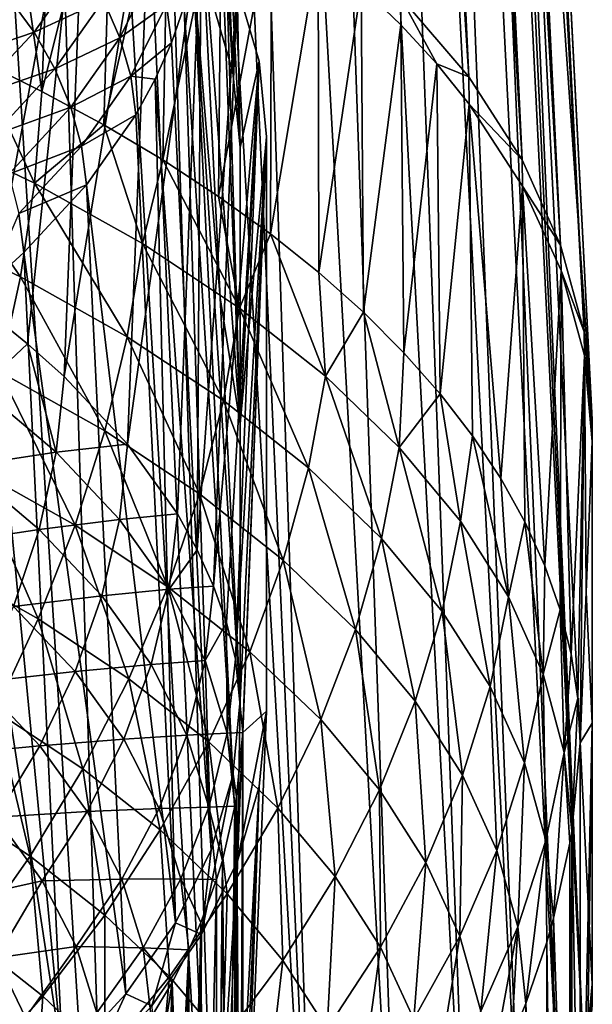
# Model space of a CAD drawing. Header units: metres. Extents: x -109 to 109, y -78 to 121.
# Tile 1054 of 1056: x 93.17 to 98.6, y -2.69 to 6.64. Entities that reach past the tile are written whole.
import ezdxf

# ---------------------------------------------------------------- set-up
doc = ezdxf.new("R2010")
doc.units = ezdxf.units.M
doc.layers.add('solid_508554_SW0001', color=7, linetype='CONTINUOUS')

msp = doc.modelspace()

# ---------------------------------------------------------------- linework, layer by layer
at = {"layer": 'solid_508554_SW0001'}
for points in [[(97.427406, 6.101245, 10.205767), (95.498024, 41.241421, -11.392044), (95.158913, 41.644493, -10.722927)], [(96.780556, 6.858211, 11.503892), (97.427406, 6.101245, 10.205767), (95.158913, 41.644493, -10.722927)], [(97.427406, 6.101245, 10.205767), (95.798973, 40.828903, -12.073801), (95.498024, 41.241421, -11.392044)], [(97.932343, 5.313359, 8.877481), (96.06131, 40.407784, -12.766839), (95.798973, 40.828903, -12.073801)], [(97.427406, 6.101245, 10.205767), (97.932343, 5.313359, 8.877481), (95.798973, 40.828903, -12.073801)], [(97.932343, 5.313359, 8.877481), (96.284523, 39.979191, -13.4693), (96.06131, 40.407784, -12.766839)], [(98.297165, 4.504311, 7.514745), (96.468132, 39.544323, -14.179233), (96.284523, 39.979191, -13.4693)], [(97.932343, 5.313359, 8.877481), (98.297165, 4.504311, 7.514745), (96.284523, 39.979191, -13.4693)], [(98.297165, 4.504311, 7.514745), (96.611717, 39.104385, -14.894672), (96.468132, 39.544323, -14.179233)], [(98.519333, 3.684333, 6.11729), (96.714935, 38.660595, -15.613651), (96.611717, 39.104385, -14.894672)], [(98.297165, 4.504311, 7.514745), (98.519333, 3.684333, 6.11729), (96.611717, 39.104385, -14.894672)], [(98.519333, 3.684333, 6.11729), (96.777504, 38.214161, -16.334204), (96.714935, 38.660595, -15.613651)], [(96.777504, 38.214161, -16.334204), (98.594475, 2.85362, 4.711465), (97.700073, 20.247276, -6.132375)], [(98.519333, 3.684333, 6.11729), (98.594475, 2.85362, 4.711465), (96.777504, 38.214161, -16.334204)], [(98.520103, -3.29673, -5.971579), (96.714722, 33.046993, -25.34696), (96.799126, 33.846783, -23.847406)], [(98.520103, -3.29673, -5.971579), (96.799126, 33.846783, -23.847406), (97.699577, 15.618598, -14.172132)], [(98.300056, -4.093981, -7.373656), (96.467842, 32.247059, -26.83407), (96.714722, 33.046993, -25.34696)], [(98.520103, -3.29673, -5.971579), (98.300056, -4.093981, -7.373656), (96.714722, 33.046993, -25.34696)], [(97.938835, -4.866315, -8.748838), (96.060966, 31.455709, -28.292505), (96.467842, 32.247059, -26.83407)], [(98.300056, -4.093981, -7.373656), (97.938835, -4.866315, -8.748838), (96.467842, 32.247059, -26.83407)], [(97.438553, -5.620139, -10.089734), (95.497635, 30.681601, -29.706228), (96.060966, 31.455709, -28.292505)], [(97.938835, -4.866315, -8.748838), (97.438553, -5.620139, -10.089734), (96.060966, 31.455709, -28.292505)], [(96.796249, -6.364755, -11.391814), (94.781944, 29.931816, -31.062218), (95.497635, 30.681601, -29.706228)], [(97.438553, -5.620139, -10.089734), (96.796249, -6.364755, -11.391814), (95.497635, 30.681601, -29.706228)], [(96.015099, -7.087227, -12.644464), (94.368774, 29.567631, -31.715719), (94.781944, 29.931816, -31.062218)], [(96.796249, -6.364755, -11.391814), (96.015099, -7.087227, -12.644464), (94.781944, 29.931816, -31.062218)], [(96.015099, -7.087227, -12.644464), (93.919914, 29.211588, -32.351093), (94.368774, 29.567631, -31.715719)], [(95.105949, -7.766647, -13.833673), (93.436661, 28.864744, -32.966454), (93.919914, 29.211588, -32.351093)], [(96.015099, -7.087227, -12.644464), (95.105949, -7.766647, -13.833673), (93.919914, 29.211588, -32.351093)], [(95.105949, -7.766647, -13.833673), (92.920418, 28.52816, -33.55991), (93.436661, 28.864744, -32.966454)], [(94.07872, -8.398539, -14.945641), (91.794334, 27.889454, -34.674599), (92.920418, 28.52816, -33.55991)], [(95.105949, -7.766647, -13.833673), (94.07872, -8.398539, -14.945641), (92.920418, 28.52816, -33.55991)], [(94.07872, -8.398539, -14.945641), (92.940437, -8.988416, -15.967083), (91.794334, 27.889454, -34.674599)], [(97.699577, 15.618598, -14.172132), (97.700073, 20.247276, -6.132375), (98.594475, 2.85362, 4.711465)], [(98.594475, -2.497237, -4.556491), (97.699577, 15.618598, -14.172132), (98.594475, 2.85362, 4.711465)], [(98.520103, -3.29673, -5.971579), (97.699577, 15.618598, -14.172132), (98.594475, -2.497237, -4.556491)], [(95.189453, 6.146656, 4.334741), (94.727318, 13.833984, 0.360887), (94.813087, 13.476556, -0.249738)], [(95.189453, 6.146656, 4.334741), (94.983902, 6.852863, 5.557928), (94.727318, 13.833984, 0.360887)], [(95.189453, 6.146656, 4.334741), (94.813087, 13.476556, -0.249738), (94.881859, 12.760944, -1.470693)], [(94.881859, 12.760944, -1.470693), (94.881859, 7.820683, -10.027475), (95.25869, 2.812494, -1.440198)], [(95.070274, 9.096794, 0.813672), (94.881859, 12.760944, -1.470693), (95.25869, 2.812494, -1.440198)], [(95.189453, 6.146656, 4.334741), (94.881859, 12.760944, -1.470693), (95.070274, 9.096794, 0.813672)], [(92.868416, 3.872331, 13.365455), (93.094772, 9.598314, 10.313188), (93.817627, 8.980301, 9.242758)], [(92.761055, 6.266958, 17.834858), (93.379044, 5.962619, 17.30876), (92.907913, 9.23401, 16.22233)], [(93.379044, 5.962619, 17.30876), (93.493279, 8.946822, 15.722264), (92.907913, 9.23401, 16.22233)], [(95.070274, 9.096794, 0.813672), (95.25869, 2.812494, -1.440198), (95.25869, 5.432644, 3.098037)], [(95.189453, 6.146656, 4.334741), (95.070274, 9.096794, 0.813672), (95.25869, 5.432644, 3.098037)], [(93.245728, 3.56997, 12.834801), (92.868416, 3.872331, 13.365455), (93.817627, 8.980301, 9.242758)], [(93.593094, 3.259646, 12.288763), (93.245728, 3.56997, 12.834801), (93.817627, 8.980301, 9.242758)], [(93.593094, 3.259646, 12.288763), (93.817627, 8.980301, 9.242758), (94.418449, 8.330343, 8.116998)], [(93.379044, 5.962619, 17.30876), (94.051735, 8.644178, 15.200989), (93.493279, 8.946822, 15.722264)], [(93.379044, 5.962619, 17.30876), (93.967247, 5.644725, 16.75712), (94.051735, 8.644178, 15.200989)], [(93.967247, 5.644725, 16.75712), (94.582344, 8.327552, 14.658882), (94.051735, 8.644178, 15.200989)], [(94.192894, 2.620457, 11.160137), (93.593094, 3.259646, 12.288763), (94.418449, 8.330343, 8.116998)], [(93.967247, 5.644725, 16.75712), (94.525871, 5.313062, 16.179468), (94.582344, 8.327552, 14.658882)], [(94.192894, 2.620457, 11.160137), (94.418449, 8.330343, 8.116998), (94.891685, 7.654411, 6.94625)], [(94.525871, 5.313062, 16.179468), (95.084198, 7.998802, 14.096149), (94.582344, 8.327552, 14.658882)], [(94.525871, 5.313062, 16.179468), (95.053421, 4.968291, 15.576833), (95.084198, 7.998802, 14.096149)], [(95.053421, 4.968291, 15.576833), (95.556396, 7.659828, 13.51299), (95.084198, 7.998802, 14.096149)], [(94.813278, 7.121954, -11.257142), (95.070274, 4.006507, -8.002962), (94.881859, 7.820683, -10.027475)], [(94.881859, 7.820683, -10.027475), (95.070274, 4.006507, -8.002962), (95.25869, 2.812494, -1.440198)], [(94.665649, 1.957903, 9.985663), (94.192894, 2.620457, 11.160137), (94.891685, 7.654411, 6.94625)], [(94.853722, 1.618302, 9.381963), (94.665649, 1.957903, 9.985663), (94.891685, 7.654411, 6.94625)], [(94.853722, 1.618302, 9.381963), (94.891685, 7.654411, 6.94625), (95.232948, 6.958717, 5.741272)], [(95.053421, 4.968291, 15.576833), (95.54689, 4.612261, 14.952362), (95.556396, 7.659828, 13.51299)], [(95.54689, 4.612261, 14.952362), (95.998001, 7.312434, 12.909821), (95.556396, 7.659828, 13.51299)], [(95.54689, 4.612261, 14.952362), (96.00518, 4.245788, 14.307451), (95.998001, 7.312434, 12.909821)], [(96.00518, 4.245788, 14.307451), (96.4076, 6.957191, 12.288641), (95.998001, 7.312434, 12.909821)], [(93.306091, 6.524861, -15.447273), (93.760284, 7.16646, -14.326085), (93.063347, 6.854478, -15.524428)], [(93.965164, 6.826473, -14.199672), (93.760284, 7.16646, -14.326085), (93.306091, 6.524861, -15.447273)], [(94.120552, 6.471152, -14.047526), (94.455772, 7.146746, -12.86333), (93.965164, 6.826473, -14.199672)], [(94.560127, 6.787792, -12.679485), (94.455772, 7.146746, -12.86333), (94.120552, 6.471152, -14.047526)], [(95.18972, -0.520549, -7.213196), (94.813278, 7.121954, -11.257142), (94.727737, 6.772213, -11.871786)], [(94.813278, 7.121954, -11.257142), (95.25869, 0.192333, -5.97845), (95.070274, 4.006507, -8.002962)], [(95.18972, -0.520549, -7.213196), (95.25869, 0.192333, -5.97845), (94.813278, 7.121954, -11.257142)], [(95.008286, 1.275028, 8.770526), (94.853722, 1.618302, 9.381963), (95.232948, 6.958717, 5.741272)], [(95.189453, 6.146656, 4.334741), (95.232948, 6.958717, 5.741272), (94.983902, 6.852863, 5.557928)], [(95.008286, 1.275028, 8.770526), (95.232948, 6.958717, 5.741272), (95.439026, 6.249662, 4.513153)], [(95.189453, 6.146656, 4.334741), (95.25869, 5.432644, 3.098037), (95.232948, 6.958717, 5.741272)], [(95.25869, 5.432644, 3.098037), (95.439026, 6.249662, 4.513153), (95.232948, 6.958717, 5.741272)], [(96.00518, 4.245788, 14.307451), (96.427269, 3.869675, 13.643514), (96.4076, 6.957191, 12.288641)], [(96.427269, 3.869675, 13.643514), (96.783775, 6.594025, 11.652326), (96.4076, 6.957191, 12.288641)], [(96.780556, 6.858211, 11.503892), (96.4076, 6.957191, 12.288641), (96.783775, 6.594025, 11.652326)], [(93.306091, 6.524861, -15.447273), (93.063347, 6.854478, -15.524428), (92.497643, 6.248137, -16.582115)], [(93.504868, 6.175421, -15.338179), (93.965164, 6.826473, -14.199672), (93.306091, 6.524861, -15.447273)], [(94.120552, 6.471152, -14.047526), (93.965164, 6.826473, -14.199672), (93.504868, 6.175421, -15.338179)], [(96.780556, 6.858211, 11.503892), (96.783775, 6.594025, 11.652326), (97.125313, 6.222826, 11.004)], [(96.780556, 6.858211, 11.503892), (97.125313, 6.222826, 11.004), (97.427406, 6.101245, 10.205767)], [(94.223465, 6.107348, -13.872583), (94.560127, 6.787792, -12.679485), (94.120552, 6.471152, -14.047526)], [(94.223465, 6.107348, -13.872583), (94.60833, 6.424311, -12.482662), (94.560127, 6.787792, -12.679485)], [(94.560127, 6.787792, -12.679485), (94.60833, 6.424311, -12.482662), (94.727737, 6.772213, -11.871786)], [(94.985031, -1.225481, -8.434175), (94.727737, 6.772213, -11.871786), (94.60833, 6.424311, -12.482662)], [(94.985031, -1.225481, -8.434175), (95.18972, -0.520549, -7.213196), (94.727737, 6.772213, -11.871786)], [(96.427269, 3.869675, 13.643514), (96.811035, 3.485976, 12.964218), (96.783775, 6.594025, 11.652326)], [(96.811035, 3.485976, 12.964218), (97.125313, 6.222826, 11.004), (96.783775, 6.594025, 11.652326)], [(92.730278, 5.907262, -16.525259), (93.306091, 6.524861, -15.447273), (92.497643, 6.248137, -16.582115)], [(93.504868, 6.175421, -15.338179), (93.306091, 6.524861, -15.447273), (92.730278, 5.907262, -16.525259)], [(93.655846, 5.812895, -15.199249), (94.120552, 6.471152, -14.047526), (93.504868, 6.175421, -15.338179)], [(94.223465, 6.107348, -13.872583), (94.120552, 6.471152, -14.047526), (93.655846, 5.812895, -15.199249)], [(94.223465, 6.107348, -13.872583), (94.455612, 6.079687, -13.087264), (94.60833, 6.424311, -12.482662)], [(94.985031, -1.225481, -8.434175), (94.60833, 6.424311, -12.482662), (94.455612, 6.079687, -13.087264)], [(93.311768, 5.094612, 17.734461), (92.761055, 6.266958, 17.834858), (92.194626, 5.625017, 18.649572)], [(93.311768, 5.094612, 17.734461), (93.379044, 5.962619, 17.30876), (92.761055, 6.266958, 17.834858)], [(92.920906, 5.548561, -16.432846), (93.504868, 6.175421, -15.338179), (92.730278, 5.907262, -16.525259)], [(93.655846, 5.812895, -15.199249), (93.504868, 6.175421, -15.338179), (92.920906, 5.548561, -16.432846)], [(95.128853, 0.929143, 8.153207), (95.008286, 1.275028, 8.770526), (95.439026, 6.249662, 4.513153)], [(95.215225, 0.581313, 7.531181), (95.128853, 0.929143, 8.153207), (95.439026, 6.249662, 4.513153)], [(95.215225, 0.581313, 7.531181), (95.439026, 6.249662, 4.513153), (95.50795, 5.533783, 3.273215)], [(95.25869, 2.812494, -1.440198), (95.50795, 5.533783, 3.273215), (95.439026, 6.249662, 4.513153)], [(95.25869, 2.812494, -1.440198), (95.439026, 6.249662, 4.513153), (95.25869, 5.432644, 3.098037)], [(96.811035, 3.485976, 12.964218), (97.155945, 3.095595, 12.271261), (97.125313, 6.222826, 11.004)], [(97.155945, 3.095595, 12.271261), (97.431366, 5.843519, 10.346669), (97.125313, 6.222826, 11.004)], [(97.427406, 6.101245, 10.205767), (97.125313, 6.222826, 11.004), (97.431366, 5.843519, 10.346669)], [(93.756111, 5.444273, -15.033164), (94.223465, 6.107348, -13.872583), (93.655846, 5.812895, -15.199249)], [(93.756111, 5.444273, -15.033164), (94.270248, 5.739707, -13.683223), (94.223465, 6.107348, -13.872583)], [(94.223465, 6.107348, -13.872583), (94.270248, 5.739707, -13.683223), (94.455612, 6.079687, -13.087264)], [(94.646629, -1.918121, -9.633862), (94.455612, 6.079687, -13.087264), (94.270248, 5.739707, -13.683223)], [(94.646629, -1.918121, -9.633862), (94.985031, -1.225481, -8.434175), (94.455612, 6.079687, -13.087264)], [(97.427406, 6.101245, 10.205767), (97.431366, 5.843519, 10.346669), (97.932343, 5.313359, 8.877481)], [(93.311768, 5.094612, 17.734461), (93.967247, 5.644725, 16.75712), (93.379044, 5.962619, 17.30876)], [(93.065865, 5.178951, -16.306654), (93.655846, 5.812895, -15.199249), (92.920906, 5.548561, -16.432846)], [(93.756111, 5.444273, -15.033164), (93.655846, 5.812895, -15.199249), (93.065865, 5.178951, -16.306654)], [(97.155945, 3.095595, 12.271261), (97.462364, 2.698269, 11.564348), (97.431366, 5.843519, 10.346669)], [(97.730316, 2.293723, 10.84299), (97.936745, 5.063465, 9.009075), (97.431366, 5.843519, 10.346669)], [(97.932343, 5.313359, 8.877481), (97.431366, 5.843519, 10.346669), (97.936745, 5.063465, 9.009075)], [(97.462364, 2.698269, 11.564348), (97.730316, 2.293723, 10.84299), (97.431366, 5.843519, 10.346669)], [(93.756111, 5.444273, -15.033164), (93.803406, 5.076649, -14.844007), (94.270248, 5.739707, -13.683223)], [(94.646629, -1.918121, -9.633862), (94.270248, 5.739707, -13.683223), (93.803406, 5.076649, -14.844007)], [(92.194626, 5.625017, 18.649572), (92.072754, 4.730273, 19.004227), (93.178223, 4.205296, 18.098448)], [(93.311768, 5.094612, 17.734461), (92.194626, 5.625017, 18.649572), (93.178223, 4.205296, 18.098448)], [(94.334061, 4.521339, 16.737947), (93.967247, 5.644725, 16.75712), (93.311768, 5.094612, 17.734461)], [(94.334061, 4.521339, 16.737947), (94.525871, 5.313062, 16.179468), (93.967247, 5.644725, 16.75712)], [(95.215225, 0.581313, 7.531181), (95.50795, 5.533783, 3.273215), (95.284576, -0.114083, 6.284016)], [(95.234253, -1.333857, -8.621887), (95.50795, 0.08772, -6.159645), (95.50795, 5.533783, 3.273215)], [(95.25869, 0.192333, -5.97845), (95.234253, -1.333857, -8.621887), (95.50795, 5.533783, 3.273215)], [(95.25869, 0.192333, -5.97845), (95.50795, 5.533783, 3.273215), (95.25869, 2.812494, -1.440198)], [(95.284576, -0.114083, 6.284016), (95.50795, 5.533783, 3.273215), (95.50795, 0.08772, -6.159645)], [(93.162346, 4.805559, -16.149118), (93.756111, 5.444273, -15.033164), (93.065865, 5.178951, -16.306654)], [(93.162346, 4.805559, -16.149118), (93.803406, 5.076649, -14.844007), (93.756111, 5.444273, -15.033164)], [(95.25486, 3.909622, 15.667773), (94.525871, 5.313062, 16.179468), (94.334061, 4.521339, 16.737947)], [(95.25486, 3.909622, 15.667773), (95.053421, 4.968291, 15.576833), (94.525871, 5.313062, 16.179468)], [(97.932343, 5.313359, 8.877481), (97.936745, 5.063465, 9.009075), (98.297165, 4.504311, 7.514745)], [(93.162346, 4.805559, -16.149118), (93.209961, 4.437376, -15.960996), (93.803406, 5.076649, -14.844007)], [(93.311768, 5.094612, 17.734461), (93.178223, 4.205296, 18.098448), (94.190094, 3.637993, 17.112341)], [(94.177002, -2.591495, -10.80018), (93.803406, 5.076649, -14.844007), (93.209961, 4.437376, -15.960996)], [(94.334061, 4.521339, 16.737947), (93.311768, 5.094612, 17.734461), (94.190094, 3.637993, 17.112341)], [(94.177002, -2.591495, -10.80018), (94.646629, -1.918121, -9.633862), (93.803406, 5.076649, -14.844007)], [(97.730316, 2.293723, 10.84299), (97.958885, 1.882813, 10.108589), (97.936745, 5.063465, 9.009075)], [(98.146675, 1.46774, 9.364984), (98.300819, 4.264912, 7.637411), (97.936745, 5.063465, 9.009075)], [(98.297165, 4.504311, 7.514745), (97.936745, 5.063465, 9.009075), (98.300819, 4.264912, 7.637411)], [(97.958885, 1.882813, 10.108589), (98.146675, 1.46774, 9.364984), (97.936745, 5.063465, 9.009075)], [(95.25486, 3.909622, 15.667773), (95.54689, 4.612261, 14.952362), (95.053421, 4.968291, 15.576833)], [(93.162346, 4.805559, -16.149118), (92.866875, 4.128067, -16.500563), (93.209961, 4.437376, -15.960996)], [(93.178223, 4.205296, 18.098448), (92.072754, 4.730273, 19.004227), (92.980049, 3.303823, 18.397125)], [(96.068016, 3.264117, 14.53212), (95.54689, 4.612261, 14.952362), (95.25486, 3.909622, 15.667773)], [(96.068016, 3.264117, 14.53212), (96.00518, 4.245788, 14.307451), (95.54689, 4.612261, 14.952362)], [(94.334061, 4.521339, 16.737947), (94.190094, 3.637993, 17.112341), (95.101807, 3.032705, 16.053501)], [(95.25486, 3.909622, 15.667773), (94.334061, 4.521339, 16.737947), (95.101807, 3.032705, 16.053501)], [(98.297165, 4.504311, 7.514745), (98.300819, 4.264912, 7.637411), (98.519333, 3.684333, 6.11729)], [(93.579742, -3.23886, -11.92145), (93.209961, 4.437376, -15.960996), (92.866875, 4.128067, -16.500563)], [(93.579742, -3.23886, -11.92145), (94.177002, -2.591495, -10.80018), (93.209961, 4.437376, -15.960996)], [(93.178223, 4.205296, 18.098448), (92.980049, 3.303823, 18.397125), (93.976379, 2.745353, 17.426416)], [(94.190094, 3.637993, 17.112341), (93.178223, 4.205296, 18.098448), (93.976379, 2.745353, 17.426416)], [(96.068016, 3.264117, 14.53212), (96.427269, 3.869675, 13.643514), (96.00518, 4.245788, 14.307451)], [(98.146675, 1.46774, 9.364984), (98.293213, 1.049564, 8.614017), (98.300819, 4.264912, 7.637411)], [(98.293213, 1.049564, 8.614017), (98.398209, 0.629173, 7.857253), (98.300819, 4.264912, 7.637411)], [(98.398209, 0.629173, 7.857253), (98.521729, 3.458671, 6.232633), (98.300819, 4.264912, 7.637411)], [(98.519333, 3.684333, 6.11729), (98.300819, 4.264912, 7.637411), (98.521729, 3.458671, 6.232633)], [(93.579742, -3.23886, -11.92145), (92.866875, 4.128067, -16.500563), (92.493973, 3.82668, -17.025717)], [(95.070274, 4.006507, -8.002962), (95.25869, 0.192333, -5.97845), (95.25869, 2.812494, -1.440198)], [(92.861275, -3.854565, -12.987883), (93.579742, -3.23886, -11.92145), (92.493973, 3.82668, -17.025717)], [(92.795624, 3.150491, 13.726582), (92.868416, 3.872331, 13.365455), (93.245728, 3.56997, 12.834801)], [(95.25486, 3.909622, 15.667773), (95.101807, 3.032705, 16.053501), (95.907326, 2.393998, 14.929947)], [(96.068016, 3.264117, 14.53212), (95.25486, 3.909622, 15.667773), (95.907326, 2.393998, 14.929947)], [(96.767372, 2.58948, 13.339167), (96.427269, 3.869675, 13.643514), (96.068016, 3.264117, 14.53212)], [(96.767372, 2.58948, 13.339167), (96.811035, 3.485976, 12.964218), (96.427269, 3.869675, 13.643514)], [(98.519333, 3.684333, 6.11729), (98.521729, 3.458671, 6.232633), (98.594475, 2.85362, 4.711465)], [(92.795624, 3.150491, 13.726582), (93.245728, 3.56997, 12.834801), (93.515785, 2.542857, 12.658998)], [(93.515785, 2.542857, 12.658998), (93.245728, 3.56997, 12.834801), (93.593094, 3.259646, 12.288763)], [(94.190094, 3.637993, 17.112341), (93.976379, 2.745353, 17.426416), (94.874405, 2.149534, 16.384272)], [(95.101807, 3.032705, 16.053501), (94.190094, 3.637993, 17.112341), (94.874405, 2.149534, 16.384272)], [(96.767372, 2.58948, 13.339167), (97.155945, 3.095595, 12.271261), (96.811035, 3.485976, 12.964218)], [(98.398209, 0.629173, 7.857253), (98.461311, 0.208403, 7.098009), (98.521729, 3.458671, 6.232633)], [(98.461311, 0.208403, 7.098009), (98.48262, -0.210799, 6.339856), (98.521729, 3.458671, 6.232633)], [(98.521729, 3.458671, 6.232633), (98.48262, -0.210799, 6.339856), (98.539063, 1.216266, 5.579106)], [(98.597305, 2.748487, 4.764905), (98.594475, 2.85362, 4.711465), (98.521729, 3.458671, 6.232633)], [(98.521729, 3.458671, 6.232633), (98.539063, 1.216266, 5.579106), (98.595505, 2.643335, 4.818355)], [(98.597305, 2.748487, 4.764905), (98.521729, 3.458671, 6.232633), (98.595505, 2.643335, 4.818355)], [(92.980049, 3.303823, 18.397125), (92.718803, 2.398497, 18.627428), (93.69458, 1.851651, 17.676985)], [(93.976379, 2.745353, 17.426416), (92.980049, 3.303823, 18.397125), (93.69458, 1.851651, 17.676985)], [(93.515785, 2.542857, 12.658998), (93.593094, 3.259646, 12.288763), (94.192894, 2.620457, 11.160137)], [(96.068016, 3.264117, 14.53212), (95.907326, 2.393998, 14.929947), (96.600578, 1.726435, 13.749698)], [(96.767372, 2.58948, 13.339167), (96.068016, 3.264117, 14.53212), (96.600578, 1.726435, 13.749698)], [(92.795624, 3.150491, 13.726582), (93.515785, 2.542857, 12.658998), (92.643173, 2.410973, 14.038897)], [(97.346878, 1.890381, 12.097124), (97.155945, 3.095595, 12.271261), (96.767372, 2.58948, 13.339167)], [(97.346878, 1.890381, 12.097124), (97.462364, 2.698269, 11.564348), (97.155945, 3.095595, 12.271261)], [(95.101807, 3.032705, 16.053501), (94.874405, 2.149534, 16.384272), (95.668198, 1.520821, 15.278512)], [(95.907326, 2.393998, 14.929947), (95.101807, 3.032705, 16.053501), (95.668198, 1.520821, 15.278512)], [(98.597305, 2.748487, 4.764905), (98.594475, -2.497237, -4.556491), (98.594475, 2.85362, 4.711465)], [(93.976379, 2.745353, 17.426416), (93.69458, 1.851651, 17.676985), (94.574409, 1.268269, 16.656769)], [(94.874405, 2.149534, 16.384272), (93.976379, 2.745353, 17.426416), (94.574409, 1.268269, 16.656769)], [(98.597305, 2.748487, 4.764905), (98.597305, -2.596528, -4.492912), (98.594475, -2.497237, -4.556491)], [(98.597305, 2.748487, 4.764905), (98.595505, 2.643335, 4.818355), (98.597305, -2.596528, -4.492912)], [(93.515785, 2.542857, 12.658998), (94.192894, 2.620457, 11.160137), (94.115051, 1.906176, 11.535242)], [(94.115051, 1.906176, 11.535242), (94.192894, 2.620457, 11.160137), (94.665649, 1.957903, 9.985663)], [(97.802353, 1.171825, 10.814881), (97.462364, 2.698269, 11.564348), (97.346878, 1.890381, 12.097124)], [(97.802353, 1.171825, 10.814881), (97.730316, 2.293723, 10.84299), (97.462364, 2.698269, 11.564348)], [(98.539063, 1.216266, 5.579106), (98.595505, -0.026248, 0.194501), (98.595505, 2.643335, 4.818355)], [(98.597305, -2.596528, -4.492912), (98.595505, 2.643335, 4.818355), (98.595505, -0.026248, 0.194501)], [(93.515785, 2.542857, 12.658998), (93.35527, 1.810926, 12.984856), (92.643173, 2.410973, 14.038897)], [(93.515785, 2.542857, 12.658998), (94.115051, 1.906176, 11.535242), (93.35527, 1.810926, 12.984856)], [(96.767372, 2.58948, 13.339167), (96.600578, 1.726435, 13.749698), (97.175598, 1.034598, 12.520801)], [(97.346878, 1.890381, 12.097124), (96.767372, 2.58948, 13.339167), (97.175598, 1.034598, 12.520801)], [(92.718803, 2.398497, 18.627428), (92.396385, 1.497597, 18.786722), (93.346779, 0.965083, 17.861263)], [(92.643173, 2.410973, 14.038897), (93.35527, 1.810926, 12.984856), (92.413223, 1.669642, 14.293979)], [(93.69458, 1.851651, 17.676985), (92.718803, 2.398497, 18.627428), (93.346779, 0.965083, 17.861263)], [(95.907326, 2.393998, 14.929947), (95.668198, 1.520821, 15.278512), (96.35183, 0.863664, 14.116954)], [(96.600578, 1.726435, 13.749698), (95.907326, 2.393998, 14.929947), (96.35183, 0.863664, 14.116954)], [(97.802353, 1.171825, 10.814881), (97.958885, 1.882813, 10.108589), (97.730316, 2.293723, 10.84299)], [(94.874405, 2.149534, 16.384272), (94.574409, 1.268269, 16.656769), (95.352493, 0.652668, 15.574359)], [(95.668198, 1.520821, 15.278512), (94.874405, 2.149534, 16.384272), (95.352493, 0.652668, 15.574359)], [(94.115051, 1.906176, 11.535242), (93.948357, 1.182135, 11.875324), (93.35527, 1.810926, 12.984856)], [(94.115051, 1.906176, 11.535242), (94.586998, 1.246049, 10.365166), (93.948357, 1.182135, 11.875324)], [(94.115051, 1.906176, 11.535242), (94.665649, 1.957903, 9.985663), (94.586998, 1.246049, 10.365166)], [(94.586998, 1.246049, 10.365166), (94.665649, 1.957903, 9.985663), (94.853722, 1.618302, 9.381963)], [(97.346878, 1.890381, 12.097124), (97.175598, 1.034598, 12.520801), (97.628242, 0.323397, 11.25198)], [(97.802353, 1.171825, 10.814881), (97.346878, 1.890381, 12.097124), (97.628242, 0.323397, 11.25198)], [(98.131508, 0.439146, 9.502004), (97.958885, 1.882813, 10.108589), (97.802353, 1.171825, 10.814881)], [(98.131508, 0.439146, 9.502004), (98.146675, 1.46774, 9.364984), (97.958885, 1.882813, 10.108589)], [(93.35527, 1.810926, 12.984856), (93.112732, 1.080926, 13.260173), (92.413223, 1.669642, 14.293979)], [(93.35527, 1.810926, 12.984856), (93.948357, 1.182135, 11.875324), (93.112732, 1.080926, 13.260173)], [(93.69458, 1.851651, 17.676985), (93.346779, 0.965083, 17.861263), (94.204025, 0.397012, 16.868046)], [(94.574409, 1.268269, 16.656769), (93.69458, 1.851651, 17.676985), (94.204025, 0.397012, 16.868046)], [(96.600578, 1.726435, 13.749698), (96.35183, 0.863664, 14.116954), (96.919441, 0.182529, 12.907445)], [(97.175598, 1.034598, 12.520801), (96.600578, 1.726435, 13.749698), (96.919441, 0.182529, 12.907445)], [(94.586998, 1.246049, 10.365166), (94.853722, 1.618302, 9.381963), (95.008286, 1.275028, 8.770526)], [(93.346779, 0.965083, 17.861263), (92.396385, 1.497597, 18.786722), (92.936646, 0.093694, 17.978077)], [(95.668198, 1.520821, 15.278512), (95.352493, 0.652668, 15.574359), (96.023056, 0.009165, 14.437335)], [(96.35183, 0.863664, 14.116954), (95.668198, 1.520821, 15.278512), (96.023056, 0.009165, 14.437335)], [(98.131508, 0.439146, 9.502004), (98.293213, 1.049564, 8.614017), (98.146675, 1.46774, 9.364984)], [(94.586998, 1.246049, 10.365166), (94.4161, 0.530085, 10.71994), (93.948357, 1.182135, 11.875324)], [(94.574409, 1.268269, 16.656769), (94.204025, 0.397012, 16.868046), (94.962524, -0.202454, 15.814371)], [(94.586998, 1.246049, 10.365166), (94.928268, 0.568628, 9.159708), (94.4161, 0.530085, 10.71994)], [(95.352493, 0.652668, 15.574359), (94.574409, 1.268269, 16.656769), (94.962524, -0.202454, 15.814371)], [(94.586998, 1.246049, 10.365166), (95.008286, 1.275028, 8.770526), (94.928268, 0.568628, 9.159708)], [(94.928268, 0.568628, 9.159708), (95.008286, 1.275028, 8.770526), (95.128853, 0.929143, 8.153207)], [(98.539063, 1.216266, 5.579106), (98.48262, -0.210799, 6.339856), (98.595505, -0.026248, 0.194501)], [(93.948357, 1.182135, 11.875324), (93.695862, 0.463934, 12.171918), (93.112732, 1.080926, 13.260173)], [(93.948357, 1.182135, 11.875324), (94.4161, 0.530085, 10.71994), (93.695862, 0.463934, 12.171918)], [(97.802353, 1.171825, 10.814881), (97.628242, 0.323397, 11.25198), (97.956192, -0.401924, 9.95263)], [(98.131508, 0.439146, 9.502004), (97.802353, 1.171825, 10.814881), (97.956192, -0.401924, 9.95263)], [(93.112732, 1.080926, 13.260173), (93.695862, 0.463934, 12.171918), (92.79084, 0.363126, 13.480628)], [(97.175598, 1.034598, 12.520801), (96.919441, 0.182529, 12.907445), (97.366951, -0.517788, 11.658497)], [(97.628242, 0.323397, 11.25198), (97.175598, 1.034598, 12.520801), (97.366951, -0.517788, 11.658497)], [(98.332138, -0.302302, 8.16809), (98.293213, 1.049564, 8.614017), (98.131508, 0.439146, 9.502004)], [(98.332138, -0.302302, 8.16809), (98.398209, 0.629173, 7.857253), (98.293213, 1.049564, 8.614017)], [(93.346779, 0.965083, 17.861263), (92.936646, 0.093694, 17.978077), (93.767181, -0.456353, 17.016642)], [(94.204025, 0.397012, 16.868046), (93.346779, 0.965083, 17.861263), (93.767181, -0.456353, 17.016642)], [(94.928268, 0.568628, 9.159708), (95.128853, 0.929143, 8.153207), (95.136284, -0.119796, 7.930079)], [(95.136284, -0.119796, 7.930079), (95.128853, 0.929143, 8.153207), (95.215225, 0.581313, 7.531181)], [(96.35183, 0.863664, 14.116954), (96.023056, 0.009165, 14.437335), (96.580399, -0.657909, 13.253303)], [(96.919441, 0.182529, 12.907445), (96.35183, 0.863664, 14.116954), (96.580399, -0.657909, 13.253303)], [(94.928268, 0.568628, 9.159708), (94.755142, -0.139194, 9.52942), (94.4161, 0.530085, 10.71994)], [(94.928268, 0.568628, 9.159708), (95.136284, -0.119796, 7.930079), (94.755142, -0.139194, 9.52942)], [(95.352493, 0.652668, 15.574359), (94.962524, -0.202454, 15.814371), (95.616676, -0.829154, 14.707542)], [(95.136284, -0.119796, 7.930079), (95.215225, 0.581313, 7.531181), (95.284576, -0.114083, 6.284016)], [(96.023056, 0.009165, 14.437335), (95.352493, 0.652668, 15.574359), (95.616676, -0.829154, 14.707542)], [(98.332138, -0.302302, 8.16809), (98.461311, 0.208403, 7.098009), (98.398209, 0.629173, 7.857253)], [(94.4161, 0.530085, 10.71994), (94.15641, -0.176002, 11.038582), (93.695862, 0.463934, 12.171918)], [(94.4161, 0.530085, 10.71994), (94.755142, -0.139194, 9.52942), (94.15641, -0.176002, 11.038582)], [(93.695862, 0.463934, 12.171918), (93.360344, -0.23829, 12.420468), (92.79084, 0.363126, 13.480628)], [(93.695862, 0.463934, 12.171918), (94.15641, -0.176002, 11.038582), (93.360344, -0.23829, 12.420468)], [(94.204025, 0.397012, 16.868046), (93.767181, -0.456353, 17.016642), (94.502426, -1.036833, 15.996783)], [(94.962524, -0.202454, 15.814371), (94.204025, 0.397012, 16.868046), (94.502426, -1.036833, 15.996783)], [(98.131508, 0.439146, 9.502004), (97.956192, -0.401924, 9.95263), (98.157234, -1.136108, 8.632176)], [(98.332138, -0.302302, 8.16809), (98.131508, 0.439146, 9.502004), (98.157234, -1.136108, 8.632176)], [(92.79084, 0.363126, 13.480628), (93.360344, -0.23829, 12.420468), (92.39444, -0.332584, 13.643431)], [(97.628242, 0.323397, 11.25198), (97.366951, -0.517788, 11.658497), (97.692024, -1.232162, 10.379287)], [(97.956192, -0.401924, 9.95263), (97.628242, 0.323397, 11.25198), (97.692024, -1.232162, 10.379287)], [(95.18972, -0.520549, -7.213196), (95.234253, -1.333857, -8.621887), (95.25869, 0.192333, -5.97845)], [(98.402374, -1.047206, 6.822755), (98.461311, 0.208403, 7.098009), (98.332138, -0.302302, 8.16809)], [(98.402374, -1.047206, 6.822755), (98.48262, -0.210799, 6.339856), (98.461311, 0.208403, 7.098009)], [(92.936646, 0.093694, 17.978077), (92.468269, -0.754509, 18.026649), (93.268219, -1.283998, 17.101465)], [(93.767181, -0.456353, 17.016642), (92.936646, 0.093694, 17.978077), (93.268219, -1.283998, 17.101465)], [(96.919441, 0.182529, 12.907445), (96.580399, -0.657909, 13.253303), (97.020493, -1.343898, 12.030523)], [(97.366951, -0.517788, 11.658497), (96.919441, 0.182529, 12.907445), (97.020493, -1.343898, 12.030523)], [(95.439354, -0.626457, -7.396635), (95.50795, 0.08772, -6.159645), (95.234253, -1.333857, -8.621887)], [(95.284576, -5.34404, -2.774537), (95.284576, -0.114083, 6.284016), (95.50795, 0.08772, -6.159645)], [(95.439354, -0.626457, -7.396635), (95.284576, -5.34404, -2.774537), (95.50795, 0.08772, -6.159645)], [(96.023056, 0.009165, 14.437335), (95.616676, -0.829154, 14.707542), (96.160942, -1.478913, 13.554891)], [(96.580399, -0.657909, 13.253303), (96.023056, 0.009165, 14.437335), (96.160942, -1.478913, 13.554891)], [(98.48262, -5.440757, -2.718697), (98.539063, -4.068295, -3.574024), (98.595505, -0.026248, 0.194501)], [(98.48262, -0.210799, 6.339856), (98.48262, -5.440757, -2.718697), (98.595505, -0.026248, 0.194501)], [(98.539063, -4.068295, -3.574024), (98.595505, -2.695831, -4.429353), (98.595505, -0.026248, 0.194501)], [(98.597305, -2.596528, -4.492912), (98.595505, -0.026248, 0.194501), (98.595505, -2.695831, -4.429353)], [(94.15641, -0.176002, 11.038582), (93.810791, -0.862209, 11.316292), (93.360344, -0.23829, 12.420468)], [(94.15641, -0.176002, 11.038582), (94.491051, -0.83301, 9.870591), (93.810791, -0.862209, 11.316292)], [(94.755142, -0.139194, 9.52942), (94.491051, -0.83301, 9.870591), (94.15641, -0.176002, 11.038582)], [(94.755142, -0.139194, 9.52942), (94.962883, -0.819534, 8.314753), (94.491051, -0.83301, 9.870591)], [(95.136284, -0.119796, 7.930079), (94.962883, -0.819534, 8.314753), (94.755142, -0.139194, 9.52942)], [(95.136284, -0.119796, 7.930079), (95.208778, -0.812851, 6.687446), (94.962883, -0.819534, 8.314753)], [(95.223907, -0.723007, 6.635574), (95.136284, -0.119796, 7.930079), (95.284576, -0.114083, 6.284016)], [(95.223907, -0.723007, 6.635574), (95.208778, -0.812851, 6.687446), (95.136284, -0.119796, 7.930079)], [(95.258591, -5.693855, -2.57257), (95.223907, -0.723007, 6.635574), (95.284576, -0.114083, 6.284016)], [(95.258591, -5.693855, -2.57257), (95.284576, -0.114083, 6.284016), (95.284576, -5.34404, -2.774537)], [(93.360344, -0.23829, 12.420468), (92.946854, -0.914882, 12.617763), (92.39444, -0.332584, 13.643431)], [(93.360344, -0.23829, 12.420468), (93.810791, -0.862209, 11.316292), (92.946854, -0.914882, 12.617763)], [(94.962524, -0.202454, 15.814371), (94.502426, -1.036833, 15.996783), (95.136986, -1.64376, 14.925493)], [(95.616676, -0.829154, 14.707542), (94.962524, -0.202454, 15.814371), (95.136986, -1.64376, 14.925493)], [(98.402374, -1.047206, 6.822755), (98.48262, -5.440757, -2.718697), (98.48262, -0.210799, 6.339856)], [(98.332138, -0.302302, 8.16809), (98.157234, -1.136108, 8.632176), (98.229691, -1.874006, 7.300108)], [(98.383926, -1.162626, 6.889392), (98.332138, -0.302302, 8.16809), (98.229691, -1.874006, 7.300108)], [(98.383926, -1.162626, 6.889392), (98.402374, -1.047206, 6.822755), (98.332138, -0.302302, 8.16809)], [(93.767181, -0.456353, 17.016642), (93.268219, -1.283998, 17.101465), (93.976776, -1.84283, 16.120165)], [(94.502426, -1.036833, 15.996783), (93.767181, -0.456353, 17.016642), (93.976776, -1.84283, 16.120165)], [(97.956192, -0.401924, 9.95263), (97.692024, -1.232162, 10.379287), (97.892418, -1.955455, 9.079022)], [(98.157234, -1.136108, 8.632176), (97.956192, -0.401924, 9.95263), (97.892418, -1.955455, 9.079022)], [(95.18972, -0.520549, -7.213196), (94.8946, -2.027992, -9.824164), (95.234253, -1.333857, -8.621887)], [(94.985031, -1.225481, -8.434175), (94.8946, -2.027992, -9.824164), (95.18972, -0.520549, -7.213196)], [(97.366951, -0.517788, 11.658497), (97.020493, -1.343898, 12.030523), (97.341026, -2.043821, 10.77791)], [(97.692024, -1.232162, 10.379287), (97.366951, -0.517788, 11.658497), (97.341026, -2.043821, 10.77791)], [(95.129639, -6.438365, -4.608077), (95.439354, -0.626457, -7.396635), (95.234253, -1.333857, -8.621887)], [(95.129639, -6.438365, -4.608077), (95.215576, -6.074486, -3.997264), (95.439354, -0.626457, -7.396635)], [(95.215576, -6.074486, -3.997264), (95.284576, -5.34404, -2.774537), (95.439354, -0.626457, -7.396635)], [(95.208939, -6.041865, -2.371646), (95.208778, -0.812851, 6.687446), (95.223907, -0.723007, 6.635574)], [(95.214973, -6.007162, -2.391682), (95.208939, -6.041865, -2.371646), (95.223907, -0.723007, 6.635574)], [(95.258591, -5.693855, -2.57257), (95.214973, -6.007162, -2.391682), (95.223907, -0.723007, 6.635574)], [(96.580399, -0.657909, 13.253303), (96.160942, -1.478913, 13.554891), (96.591415, -2.147237, 12.364384)], [(97.020493, -1.343898, 12.030523), (96.580399, -0.657909, 13.253303), (96.591415, -2.147237, 12.364384)], [(93.268219, -1.283998, 17.101465), (92.468269, -0.754509, 18.026649), (92.711494, -2.078095, 17.121418)], [(94.491051, -0.83301, 9.870591), (94.138885, -1.50295, 10.178172), (93.810791, -0.862209, 11.316292)], [(94.491051, -0.83301, 9.870591), (94.697159, -1.50108, 8.67864), (94.138885, -1.50295, 10.178172)], [(94.962883, -0.819534, 8.314753), (94.697159, -1.50108, 8.67864), (94.491051, -0.83301, 9.870591)], [(94.962883, -0.819534, 8.314753), (95.037071, -1.504805, 7.086946), (94.697159, -1.50108, 8.67864)], [(95.208778, -0.812851, 6.687446), (95.091042, -1.325822, 6.98361), (94.962883, -0.819534, 8.314753)], [(95.091042, -1.325822, 6.98361), (95.037071, -1.504805, 7.086946), (94.962883, -0.819534, 8.314753)], [(95.135788, -6.386846, -2.172472), (95.091042, -1.325822, 6.98361), (95.208778, -0.812851, 6.687446)], [(95.208939, -6.041865, -2.371646), (95.135788, -6.386846, -2.172472), (95.208778, -0.812851, 6.687446)], [(95.616676, -0.829154, 14.707542), (95.136986, -1.64376, 14.925493), (95.665535, -2.273133, 13.809793)], [(96.160942, -1.478913, 13.554891), (95.616676, -0.829154, 14.707542), (95.665535, -2.273133, 13.809793)], [(92.946854, -0.914882, 12.617763), (93.384438, -1.519121, 11.549418), (92.576042, -1.697925, 12.511733)], [(93.810791, -0.862209, 11.316292), (93.384438, -1.519121, 11.549418), (92.946854, -0.914882, 12.617763)], [(93.810791, -0.862209, 11.316292), (94.138885, -1.50295, 10.178172), (93.384438, -1.519121, 11.549418)], [(94.502426, -1.036833, 15.996783), (93.976776, -1.84283, 16.120165), (94.588768, -2.427209, 15.089402)], [(95.136986, -1.64376, 14.925493), (94.502426, -1.036833, 15.996783), (94.588768, -2.427209, 15.089402)], [(98.402374, -6.277152, -2.235805), (98.402374, -1.047206, 6.822755), (98.383926, -1.162626, 6.889392)], [(98.402374, -6.277152, -2.235805), (98.48262, -5.440757, -2.718697), (98.402374, -1.047206, 6.822755)], [(98.157234, -1.136108, 8.632176), (97.892418, -1.955455, 9.079022), (97.966209, -2.682606, 7.766953)], [(98.165878, -2.099543, 7.430322), (98.157234, -1.136108, 8.632176), (97.966209, -2.682606, 7.766953)], [(98.165878, -2.099543, 7.430322), (98.229691, -1.874006, 7.300108), (98.157234, -1.136108, 8.632176)], [(98.385391, -6.383792, -2.174237), (98.383926, -1.162626, 6.889392), (98.229691, -1.874006, 7.300108)], [(98.385391, -6.383792, -2.174237), (98.402374, -6.277152, -2.235805), (98.383926, -1.162626, 6.889392)], [(93.268219, -1.283998, 17.101465), (92.711494, -2.078095, 17.121418), (93.390152, -2.612805, 16.183086)], [(93.976776, -1.84283, 16.120165), (93.268219, -1.283998, 17.101465), (93.390152, -2.612805, 16.183086)], [(94.646629, -1.918121, -9.633862), (94.8946, -2.027992, -9.824164), (94.985031, -1.225481, -8.434175)], [(97.692024, -1.232162, 10.379287), (97.341026, -2.043821, 10.77791), (97.539749, -2.752682, 9.504405)], [(97.892418, -1.955455, 9.079022), (97.692024, -1.232162, 10.379287), (97.539749, -2.752682, 9.504405)], [(94.855827, -7.156209, -5.816541), (95.234253, -1.333857, -8.621887), (94.8946, -2.027992, -9.824164)], [(94.855827, -7.156209, -5.816541), (95.009651, -6.799166, -5.214888), (95.234253, -1.333857, -8.621887)], [(95.009651, -6.799166, -5.214888), (95.129639, -6.438365, -4.608077), (95.234253, -1.333857, -8.621887)], [(95.039368, -6.727572, -1.975754), (95.037071, -1.504805, 7.086946), (95.091042, -1.325822, 6.98361)], [(95.059006, -6.664715, -2.012045), (95.039368, -6.727572, -1.975754), (95.091042, -1.325822, 6.98361)], [(95.135788, -6.386846, -2.172472), (95.059006, -6.664715, -2.012045), (95.091042, -1.325822, 6.98361)], [(97.020493, -1.343898, 12.030523), (96.591415, -2.147237, 12.364384), (96.905777, -2.829309, 11.144629)], [(97.341026, -2.043821, 10.77791), (97.020493, -1.343898, 12.030523), (96.905777, -2.829309, 11.144629)], [(96.160942, -1.478913, 13.554891), (95.665535, -2.273133, 13.809793), (96.084267, -2.920639, 12.65732)], [(96.591415, -2.147237, 12.364384), (96.160942, -1.478913, 13.554891), (96.084267, -2.920639, 12.65732)], [(93.384438, -1.519121, 11.549418), (92.95076, -2.249175, 11.537516), (92.576042, -1.697925, 12.511733)], [(93.384438, -1.519121, 11.549418), (93.703949, -2.139845, 10.448063), (92.95076, -2.249175, 11.537516)], [(94.138885, -1.50295, 10.178172), (93.703949, -2.139845, 10.448063), (93.384438, -1.519121, 11.549418)], [(94.138885, -1.50295, 10.178172), (94.342018, -2.154698, 9.016446), (93.703949, -2.139845, 10.448063)], [(94.697159, -1.50108, 8.67864), (94.342018, -2.154698, 9.016446), (94.138885, -1.50295, 10.178172)], [(94.697159, -1.50108, 8.67864), (94.772141, -2.174242, 7.473445), (94.342018, -2.154698, 9.016446)], [(94.887077, -1.914663, 7.323577), (94.772141, -2.174242, 7.473445), (94.697159, -1.50108, 8.67864)], [(95.037071, -1.504805, 7.086946), (94.887077, -1.914663, 7.323577), (94.697159, -1.50108, 8.67864)], [(94.920021, -7.062833, -1.782192), (94.887077, -1.914663, 7.323577), (95.037071, -1.504805, 7.086946)], [(95.039368, -6.727572, -1.975754), (94.920021, -7.062833, -1.782192), (95.037071, -1.504805, 7.086946)], [(95.136986, -1.64376, 14.925493), (94.588768, -2.427209, 15.089402), (95.099098, -3.033328, 14.015856)], [(95.665535, -2.273133, 13.809793), (95.136986, -1.64376, 14.925493), (95.099098, -3.033328, 14.015856)], [(93.976776, -1.84283, 16.120165), (93.390152, -2.612805, 16.183086), (93.976799, -3.17206, 15.197487)], [(94.588768, -2.427209, 15.089402), (93.976776, -1.84283, 16.120165), (93.976799, -3.17206, 15.197487)], [(94.177002, -2.591495, -10.80018), (94.423569, -2.702504, -10.992454), (94.646629, -1.918121, -9.633862)], [(94.646629, -1.918121, -9.633862), (94.423569, -2.702504, -10.992454), (94.8946, -2.027992, -9.824164)], [(94.778168, -7.391442, -1.59247), (94.772141, -2.174242, 7.473445), (94.887077, -1.914663, 7.323577)], [(94.818893, -7.302907, -1.643586), (94.778168, -7.391442, -1.59247), (94.887077, -1.914663, 7.323577)], [(94.920021, -7.062833, -1.782192), (94.818893, -7.302907, -1.643586), (94.887077, -1.914663, 7.323577)], [(97.892418, -1.955455, 9.079022), (97.539749, -2.752682, 9.504405), (97.61441, -3.465491, 8.218952)], [(97.831108, -3.01025, 7.956119), (97.892418, -1.955455, 9.079022), (97.61441, -3.465491, 8.218952)], [(97.831108, -3.01025, 7.956119), (97.966209, -2.682606, 7.766953), (97.892418, -1.955455, 9.079022)], [(98.229691, -7.103951, -1.758453), (98.229691, -1.874006, 7.300108), (98.165878, -2.099543, 7.430322)], [(98.229691, -7.103951, -1.758453), (98.385391, -6.383792, -2.174237), (98.229691, -1.874006, 7.300108)], [(94.66864, -7.508442, -6.411229), (94.8946, -2.027992, -9.824164), (94.423569, -2.702504, -10.992454)], [(94.66864, -7.508442, -6.411229), (94.855827, -7.156209, -5.816541), (94.8946, -2.027992, -9.824164)], [(97.341026, -2.043821, 10.77791), (96.905777, -2.829309, 11.144629), (97.101791, -3.520303, 9.904258)], [(97.539749, -2.752682, 9.504405), (97.341026, -2.043821, 10.77791), (97.101791, -3.520303, 9.904258)], [(93.390152, -2.612805, 16.183086), (92.711494, -2.078095, 17.121418), (92.747498, -3.339391, 16.184502)], [(93.703949, -2.139845, 10.448063), (93.224663, -2.81379, 10.536592), (92.95076, -2.249175, 11.537516)], [(93.703949, -2.139845, 10.448063), (93.902817, -2.771467, 9.323614), (93.224663, -2.81379, 10.536592)], [(94.342018, -2.154698, 9.016446), (93.902817, -2.771467, 9.323614), (93.703949, -2.139845, 10.448063)], [(98.170944, -7.31251, -1.638042), (98.165878, -2.099543, 7.430322), (97.966209, -2.682606, 7.766953)], [(98.170944, -7.31251, -1.638042), (98.229691, -7.103951, -1.758453), (98.165878, -2.099543, 7.430322)], [(94.342018, -2.154698, 9.016446), (94.417763, -2.81174, 7.841505), (93.902817, -2.771467, 9.323614)], [(94.614403, -2.482107, 7.651191), (94.417763, -2.81174, 7.841505), (94.342018, -2.154698, 9.016446)], [(94.772141, -2.174242, 7.473445), (94.614403, -2.482107, 7.651191), (94.342018, -2.154698, 9.016446)], [(94.675461, -4.13089, 4.532834), (94.614403, -2.482107, 7.651191), (94.772141, -2.174242, 7.473445)], [(94.681519, -4.153559, 4.466719), (94.675461, -4.13089, 4.532834), (94.772141, -2.174242, 7.473445)], [(94.736511, -4.475054, 3.658705), (94.681519, -4.153559, 4.466719), (94.772141, -2.174242, 7.473445)], [(94.738121, -4.491148, 3.623257), (94.736511, -4.475054, 3.658705), (94.772141, -2.174242, 7.473445)], [(94.738121, -4.491148, 3.623257), (94.772141, -2.174242, 7.473445), (94.756088, -4.900359, 2.829224)], [(94.778168, -7.391442, -1.59247), (94.756088, -4.900359, 2.829224), (94.772141, -2.174242, 7.473445)], [(96.591415, -2.147237, 12.364384), (96.084267, -2.920639, 12.65732), (96.390892, -3.581652, 11.476335)], [(96.905777, -2.829309, 11.144629), (96.591415, -2.147237, 12.364384), (96.390892, -3.581652, 11.476335)], [(92.95076, -2.249175, 11.537516), (93.224663, -2.81379, 10.536592), (92.504349, -3.056204, 11.262321)], [(95.665535, -2.273133, 13.809793), (95.099098, -3.033328, 14.015856), (95.504097, -3.657072, 12.906801)], [(96.084267, -2.920639, 12.65732), (95.665535, -2.273133, 13.809793), (95.504097, -3.657072, 12.906801)], [(94.588768, -2.427209, 15.089402), (93.976799, -3.17206, 15.197487), (94.466576, -3.752258, 14.170929)], [(94.422348, -3.702786, 6.281669), (94.417763, -2.81174, 7.841505), (94.614403, -2.482107, 7.651191)], [(94.567528, -3.870091, 5.439462), (94.422348, -3.702786, 6.281669), (94.614403, -2.482107, 7.651191)], [(95.099098, -3.033328, 14.015856), (94.588768, -2.427209, 15.089402), (94.466576, -3.752258, 14.170929)], [(94.579834, -3.891075, 5.353337), (94.567528, -3.870091, 5.439462), (94.614403, -2.482107, 7.651191)], [(94.675461, -4.13089, 4.532834), (94.579834, -3.891075, 5.353337), (94.614403, -2.482107, 7.651191)], [(98.520103, -3.29673, -5.971579), (98.594475, -2.497237, -4.556491), (98.522369, -3.510503, -5.834999)], [(98.597305, -2.596528, -4.492912), (98.522369, -3.510503, -5.834999), (98.594475, -2.497237, -4.556491)], [(93.390152, -2.612805, 16.183086), (92.747498, -3.339391, 16.184502), (93.306221, -3.871155, 15.248321)], [(93.976799, -3.17206, 15.197487), (93.390152, -2.612805, 16.183086), (93.306221, -3.871155, 15.248321)], [(93.579742, -3.23886, -11.92145), (93.825508, -3.351224, -12.116071), (94.177002, -2.591495, -10.80018)], [(94.177002, -2.591495, -10.80018), (93.825508, -3.351224, -12.116071), (94.423569, -2.702504, -10.992454)], [(98.597305, -2.596528, -4.492912), (98.595505, -2.695831, -4.429353), (98.522369, -3.510503, -5.834999)], [(97.966209, -7.912561, -1.291603), (97.966209, -2.682606, 7.766953), (97.831108, -3.01025, 7.956119)], [(97.966209, -7.912561, -1.291603), (98.170944, -7.31251, -1.638042), (97.966209, -2.682606, 7.766953)]]:
    msp.add_3dface(points, dxfattribs=at)

doc.saveas('drawing.dxf')
